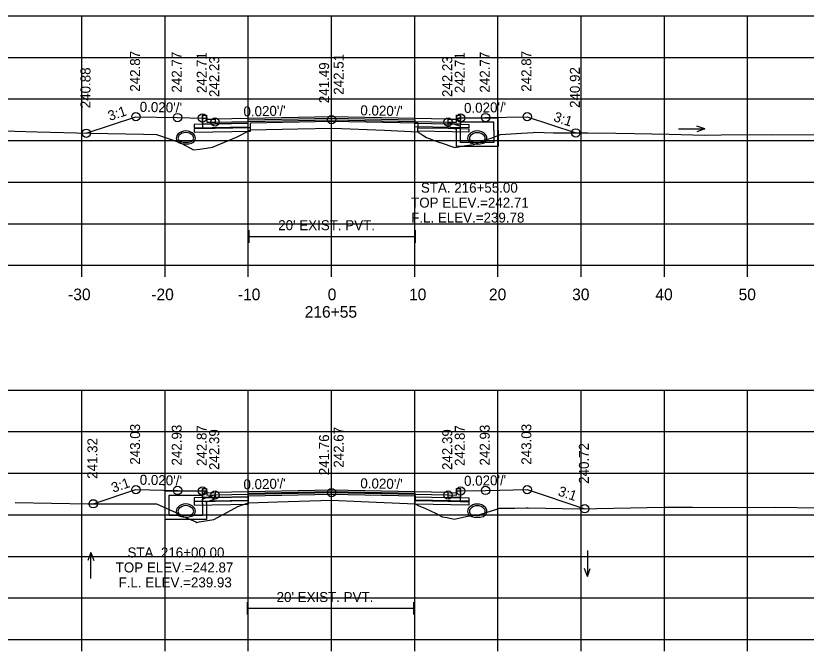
# Model space of a CAD drawing. Extents: x 1369627 to 1374022, y 380035 to 398173.
# Drawn here: x 1371500.9 to 1371595.9, y 383688.1 to 383764.5 of the extents above; entities that cross this region are included whole.
import ezdxf

# ---------------------------------------------------------------- set-up
doc = ezdxf.new("R2010")
doc.units = 0
for name, color, linetype in [('Default', 7, 'Continuous'), ('R_Alt Surface', 7, 'Continuous'), ('R_Axis', 7, 'Continuous'), ('R_Axis Annot', 7, 'Continuous'), ('R_Drive', 7, 'Continuous'), ('R_Exist Surface', 7, 'Continuous'), ('R_Fin Surface', 7, 'Continuous'), ('R_Grid', 7, 'Continuous'), ('R_No Plot', 7, 'Continuous'), ('R_Water', 7, 'Continuous'), ('R_Water Annot', 7, 'Continuous'), ('R_Xsect Elev', 7, 'Continuous'), ('R_Xsect Slope', 7, 'Continuous')]:
    doc.layers.add(name, color=color, linetype=linetype)

msp = doc.modelspace()

# ---------------------------------------------------------------- linework, layer by layer
at = {"layer": 'Default'}
for p, q in [((1371528.933, 383737.221), (1371528.933, 383738.721)), ((1371548.933, 383737.221), (1371548.933, 383738.721)), ((1371528.933, 383737.971), (1371548.933, 383737.971)), ((1371528.737, 383692.51), (1371528.737, 383694.01)), ((1371548.737, 383692.51), (1371548.737, 383694.01)), ((1371528.737, 383693.26), (1371548.737, 383693.26))]:
    msp.add_line(p, q, dxfattribs=at)
for points in [[(1371523.336, 383752.565), (1371523.836, 383752.565), (1371523.846, 383752.065), (1371524.846, 383752.085), (1371524.846, 383751.499), (1371523.346, 383751.469)], [(1371553.846, 383752.065), (1371553.856, 383752.565), (1371554.356, 383752.565), (1371554.346, 383751.469), (1371552.846, 383751.499), (1371552.846, 383752.085)], [(1371523.336, 383707.666), (1371523.836, 383707.666), (1371523.846, 383707.166), (1371524.846, 383707.186), (1371524.846, 383706.599), (1371523.346, 383706.569)], [(1371553.846, 383707.166), (1371553.856, 383707.666), (1371554.356, 383707.666), (1371554.346, 383706.569), (1371552.846, 383706.599), (1371552.846, 383707.186)]]:
    msp.add_lwpolyline(points, close=True, dxfattribs=at)
at = {"layer": 'R_Alt Surface'}
for points in [[(1371523.336, 383752.565), (1371523.346, 383751.469), (1371524.846, 383751.499), (1371528.846, 383751.579), (1371528.846, 383751.995), (1371538.846, 383752.195), (1371548.846, 383751.995), (1371548.846, 383751.579), (1371552.846, 383751.499), (1371554.346, 383751.469), (1371554.356, 383752.565)], [(1371523.336, 383752.213), (1371523.346, 383750.95), (1371524.846, 383750.98), (1371529.121, 383751.065), (1371529.121, 383751.648), (1371538.846, 383751.843), (1371549.202, 383751.636), (1371549.202, 383751.053), (1371552.846, 383750.98), (1371554.346, 383750.95), (1371554.356, 383752.213)], [(1371523.336, 383707.666), (1371523.346, 383706.569), (1371524.846, 383706.599), (1371528.846, 383706.679), (1371528.846, 383707.096), (1371538.846, 383707.296), (1371548.846, 383707.096), (1371548.846, 383706.679), (1371552.846, 383706.599), (1371554.346, 383706.569), (1371554.356, 383707.666)], [(1371523.336, 383707.372), (1371523.346, 383706.109), (1371524.846, 383706.139), (1371528.868, 383706.22), (1371528.868, 383706.803), (1371538.846, 383707.002), (1371548.908, 383706.801), (1371548.908, 383706.218), (1371552.846, 383706.139), (1371554.346, 383706.109), (1371554.356, 383707.372)]]:
    msp.add_lwpolyline(points, dxfattribs=at)
for points in [[(1371538.846, 383752.365), (1371526.846, 383752.125), (1371524.846, 383752.085), (1371524.846, 383751.499), (1371528.846, 383751.579), (1371528.846, 383751.995), (1371538.846, 383752.195), (1371548.846, 383751.995), (1371548.846, 383751.579), (1371552.846, 383751.499), (1371552.846, 383752.085), (1371550.846, 383752.125)], [(1371528.846, 383751.579), (1371524.846, 383751.499), (1371523.346, 383751.469), (1371522.346, 383751.449), (1371522.346, 383751.032), (1371528.846, 383751.162)], [(1371529.121, 383751.065), (1371524.846, 383750.98), (1371523.346, 383750.95), (1371522.346, 383750.93), (1371522.346, 383750.513), (1371529.121, 383750.648)], [(1371548.846, 383751.579), (1371552.846, 383751.499), (1371554.346, 383751.469), (1371555.346, 383751.449), (1371555.346, 383751.032), (1371548.846, 383751.162)], [(1371549.202, 383751.053), (1371552.846, 383750.98), (1371554.346, 383750.95), (1371555.346, 383750.93), (1371555.346, 383750.513), (1371549.202, 383750.636)], [(1371538.846, 383707.466), (1371526.846, 383707.226), (1371524.846, 383707.186), (1371524.846, 383706.599), (1371528.846, 383706.679), (1371528.846, 383707.096), (1371538.846, 383707.296), (1371548.846, 383707.096), (1371548.846, 383706.679), (1371552.846, 383706.599), (1371552.846, 383707.186), (1371550.846, 383707.226)], [(1371528.846, 383706.679), (1371524.846, 383706.599), (1371523.346, 383706.569), (1371522.346, 383706.549), (1371522.346, 383706.132), (1371528.846, 383706.262)], [(1371528.868, 383706.22), (1371524.846, 383706.139), (1371523.346, 383706.109), (1371522.346, 383706.089), (1371522.346, 383705.672), (1371528.868, 383705.803)], [(1371548.846, 383706.679), (1371552.846, 383706.599), (1371554.346, 383706.569), (1371555.346, 383706.549), (1371555.346, 383706.132), (1371548.846, 383706.262)], [(1371548.908, 383706.218), (1371552.846, 383706.139), (1371554.346, 383706.109), (1371555.346, 383706.089), (1371555.346, 383705.672), (1371548.908, 383705.801)]]:
    msp.add_lwpolyline(points, close=True, dxfattribs=at)
at = {"layer": 'R_Axis'}
for p, q in [((1371388.846, 383734.505), (1371688.846, 383734.505)), ((1371508.846, 383733.105), (1371508.846, 383734.505)), ((1371518.846, 383733.105), (1371518.846, 383734.505)), ((1371528.846, 383733.105), (1371528.846, 383734.505)), ((1371538.846, 383733.105), (1371538.846, 383734.505)), ((1371548.846, 383733.105), (1371548.846, 383734.505)), ((1371558.846, 383733.105), (1371558.846, 383734.505)), ((1371568.846, 383733.105), (1371568.846, 383734.505)), ((1371578.846, 383733.105), (1371578.846, 383734.505)), ((1371588.846, 383733.105), (1371588.846, 383734.505)), ((1371388.846, 383689.505), (1371688.846, 383689.505)), ((1371508.846, 383688.105), (1371508.846, 383689.505)), ((1371518.846, 383688.105), (1371518.846, 383689.505)), ((1371528.846, 383688.105), (1371528.846, 383689.505)), ((1371538.846, 383688.105), (1371538.846, 383689.505)), ((1371548.846, 383688.105), (1371548.846, 383689.505)), ((1371558.846, 383688.105), (1371558.846, 383689.505)), ((1371568.846, 383688.105), (1371568.846, 383689.505)), ((1371578.846, 383688.105), (1371578.846, 383689.505)), ((1371588.846, 383688.105), (1371588.846, 383689.505))]:
    msp.add_line(p, q, dxfattribs=at)
at = {"layer": 'R_Drive'}
for centre, radius, start, end in [((1371521.336, 383749.322), 1.354, 43.64848, 136.35152), ((1371556.356, 383749.306), 1.354, 43.64848, 136.35152), ((1371556.356, 383749.306), 1.354, 43.64848, 136.35152), ((1371520.823, 383749.811), 0.646, 136.35152, 253.95293), ((1371520.823, 383749.811), 0.438, 136.35152, 253.95293), ((1371521.336, 383749.322), 1.146, 43.64848, 136.35152), ((1371521.848, 383749.811), 0.438, 286.04707, 43.64848), ((1371521.848, 383749.811), 0.646, 286.04707, 43.64848), ((1371555.843, 383749.795), 0.646, 136.35152, 253.95293), ((1371555.843, 383749.795), 0.646, 136.35152, 253.95293), ((1371555.843, 383749.795), 0.438, 136.35152, 253.95293), ((1371555.843, 383749.795), 0.438, 136.35152, 253.95293), ((1371556.356, 383749.306), 1.146, 43.64848, 136.35152), ((1371556.356, 383749.306), 1.146, 43.64848, 136.35152), ((1371556.868, 383749.795), 0.438, 286.04707, 43.64848), ((1371556.868, 383749.795), 0.438, 286.04707, 43.64848), ((1371556.868, 383749.795), 0.646, 286.04707, 43.64848), ((1371556.868, 383749.795), 0.646, 286.04707, 43.64848), ((1371521.336, 383751.593), 2.5, 253.95293, 286.04707), ((1371521.336, 383751.593), 2.292, 253.95293, 286.04707), ((1371556.356, 383751.577), 2.5, 253.95293, 286.04707), ((1371556.356, 383751.576), 2.5, 253.95293, 286.04707), ((1371556.356, 383751.577), 2.292, 253.95293, 286.04707), ((1371556.356, 383751.576), 2.292, 253.95293, 286.04707), ((1371520.823, 383704.949), 0.646, 136.35152, 253.95293), ((1371521.336, 383704.46), 1.354, 43.64848, 136.35152), ((1371520.823, 383704.949), 0.438, 136.35152, 253.95293), ((1371521.336, 383704.46), 1.146, 43.64848, 136.35152), ((1371521.848, 383704.949), 0.438, 286.04707, 43.64848), ((1371521.848, 383704.949), 0.646, 286.04707, 43.64848), ((1371555.843, 383704.932), 0.646, 136.35152, 253.95293), ((1371556.356, 383704.443), 1.354, 43.64848, 136.35152), ((1371555.843, 383704.932), 0.438, 136.35152, 253.95293), ((1371556.356, 383704.443), 1.146, 43.64848, 136.35152), ((1371556.868, 383704.932), 0.438, 286.04707, 43.64848), ((1371556.868, 383704.932), 0.646, 286.04707, 43.64848), ((1371521.336, 383706.731), 2.5, 253.95293, 286.04707), ((1371521.336, 383706.731), 2.292, 253.95293, 286.04707), ((1371556.356, 383706.714), 2.5, 253.95293, 286.04707), ((1371556.356, 383706.714), 2.292, 253.95293, 286.04707)]:
    msp.add_arc(centre, radius, start, end, dxfattribs=at)
at = {"layer": 'R_Exist Surface'}
for points in [[(1371498.057, 383750.723), (1371503.467, 383750.553), (1371509.828, 383750.374), (1371516.266, 383750.253), (1371517.824, 383750.231), (1371519.326, 383749.713), (1371520.505, 383749.306), (1371520.644, 383749.253), (1371520.777, 383749.193), (1371522.258, 383748.376), (1371523.018, 383748.478), (1371524.544, 383748.721), (1371527.414, 383749.925), (1371527.677, 383750.043), (1371527.894, 383750.15), (1371529.121, 383750.783), (1371534.781, 383750.898), (1371538.988, 383751), (1371545.22, 383750.737), (1371549.202, 383750.557), (1371549.829, 383750.142), (1371550.266, 383749.855), (1371551.74, 383749.315), (1371551.852, 383749.273), (1371551.9, 383749.26), (1371553.68, 383748.683), (1371554.984, 383748.904), (1371555.949, 383749.013), (1371556.784, 383749.345), (1371557.187, 383749.559), (1371558.014, 383749.797), (1371559.164, 383750.215), (1371561.72, 383750.378), (1371563.081, 383750.461), (1371563.265, 383750.499), (1371565.53, 383750.452), (1371569.645, 383750.415), (1371572.991, 383750.387), (1371575.237, 383750.343), (1371579.418, 383750.264), (1371583.715, 383750.17), (1371585.674, 383750.173), (1371591.764, 383750.221), (1371600.854, 383750.188)], [(1371500.828, 383705.987), (1371509.559, 383705.82), (1371512.753, 383705.843), (1371517.807, 383705.816), (1371520.481, 383704.605), (1371521.075, 383704.316), (1371522.551, 383703.64), (1371522.641, 383703.595), (1371522.941, 383703.642), (1371524.681, 383703.935), (1371526.327, 383704.836), (1371527.565, 383705.522), (1371528.25, 383705.741), (1371528.868, 383705.931), (1371532.364, 383706.05), (1371538.846, 383706.262), (1371542.414, 383706.115), (1371548.908, 383705.813), (1371549.343, 383705.571), (1371550.057, 383705.296), (1371551.431, 383704.668), (1371552.147, 383704.275), (1371552.737, 383704.185), (1371553.58, 383703.963), (1371555.035, 383704.285), (1371555.467, 383704.363), (1371556.184, 383704.459), (1371556.678, 383704.55), (1371558.825, 383705.212), (1371559.029, 383705.289), (1371560.853, 383705.316), (1371562.241, 383705.342), (1371562.327, 383705.347), (1371562.493, 383705.348), (1371568.681, 383705.217), (1371578.826, 383705.412), (1371582.238, 383705.417), (1371585.807, 383705.402), (1371592.198, 383705.421), (1371602.55, 383705.28)]]:
    msp.add_lwpolyline(points, dxfattribs=at)
at = {"layer": 'R_Fin Surface'}
for points in [[(1371509.378, 383750.387), (1371515.336, 383752.373), (1371520.336, 383752.273), (1371523.336, 383752.213), (1371523.836, 383752.213), (1371523.846, 383751.713), (1371524.846, 383751.733), (1371526.846, 383751.773), (1371538.846, 383752.013), (1371550.846, 383751.773), (1371552.846, 383751.733), (1371553.846, 383751.713), (1371553.856, 383752.213), (1371554.356, 383752.213), (1371557.356, 383752.273), (1371562.356, 383752.373), (1371568.19, 383750.428)], [(1371510.211, 383705.825), (1371515.336, 383707.532), (1371520.336, 383707.432), (1371523.336, 383707.372), (1371523.836, 383707.372), (1371523.846, 383706.872), (1371524.846, 383706.892), (1371526.846, 383706.932), (1371538.846, 383707.172), (1371550.846, 383706.932), (1371552.846, 383706.892), (1371553.846, 383706.872), (1371553.856, 383707.372), (1371554.356, 383707.372), (1371557.356, 383707.432), (1371562.356, 383707.532), (1371569.269, 383705.228)]]:
    msp.add_lwpolyline(points, dxfattribs=at)
at = {"layer": 'R_Grid'}
for p, q in [((1371388.846, 383764.505), (1371688.846, 383764.505)), ((1371508.846, 383734.505), (1371508.846, 383764.505)), ((1371518.846, 383734.505), (1371518.846, 383764.505)), ((1371528.846, 383734.505), (1371528.846, 383764.505)), ((1371538.846, 383734.505), (1371538.846, 383764.505)), ((1371548.846, 383734.505), (1371548.846, 383764.505)), ((1371558.846, 383734.505), (1371558.846, 383764.505)), ((1371568.846, 383734.505), (1371568.846, 383764.505)), ((1371578.846, 383734.505), (1371578.846, 383764.505)), ((1371588.846, 383734.505), (1371588.846, 383764.505)), ((1371388.846, 383759.505), (1371688.846, 383759.505)), ((1371388.846, 383754.505), (1371688.846, 383754.505)), ((1371388.846, 383749.505), (1371688.846, 383749.505)), ((1371388.846, 383744.505), (1371688.846, 383744.505)), ((1371388.846, 383739.505), (1371688.846, 383739.505)), ((1371388.846, 383734.505), (1371688.846, 383734.505)), ((1371388.846, 383719.505), (1371688.846, 383719.505)), ((1371508.846, 383689.505), (1371508.846, 383719.505)), ((1371518.846, 383689.505), (1371518.846, 383719.505)), ((1371528.846, 383689.505), (1371528.846, 383719.505)), ((1371538.846, 383689.505), (1371538.846, 383719.505)), ((1371548.846, 383689.505), (1371548.846, 383719.505)), ((1371558.846, 383689.505), (1371558.846, 383719.505)), ((1371568.846, 383689.505), (1371568.846, 383719.505)), ((1371578.846, 383689.505), (1371578.846, 383719.505)), ((1371588.846, 383689.505), (1371588.846, 383719.505)), ((1371388.846, 383714.505), (1371688.846, 383714.505)), ((1371388.846, 383709.505), (1371688.846, 383709.505)), ((1371388.846, 383704.505), (1371688.846, 383704.505)), ((1371388.846, 383699.505), (1371688.846, 383699.505)), ((1371388.846, 383694.505), (1371688.846, 383694.505)), ((1371388.846, 383689.505), (1371688.846, 383689.505))]:
    msp.add_line(p, q, dxfattribs=at)
at = {"layer": 'R_No Plot'}
for centre in [(1371515.336, 383752.373), (1371520.336, 383752.273), (1371523.336, 383752.213), (1371554.356, 383752.213), (1371557.356, 383752.273), (1371562.356, 383752.373), (1371524.846, 383751.733), (1371538.846, 383752.013), (1371552.846, 383751.733), (1371509.378, 383750.387), (1371568.19, 383750.428), (1371515.336, 383707.532), (1371520.336, 383707.432), (1371557.356, 383707.432), (1371562.356, 383707.532), (1371523.336, 383707.372), (1371524.846, 383706.892), (1371538.846, 383707.172), (1371552.846, 383706.892), (1371554.356, 383707.372), (1371510.211, 383705.825), (1371569.269, 383705.228)]:
    msp.add_circle(centre, 0.5, dxfattribs=at)
at = {"layer": 'R_Water'}
for p, q in [((1371552.856, 383751.735), (1371554.356, 383751.215)), ((1371554.023, 383752.05), (1371554.106, 383752.215)), ((1371554.023, 383752.05), (1371554.356, 383751.715)), ((1371558.856, 383752.215), (1371554.106, 383752.215)), ((1371558.356, 383751.715), (1371554.356, 383751.715)), ((1371558.356, 383750.715), (1371558.356, 383751.715)), ((1371558.856, 383750.715), (1371558.856, 383752.215)), ((1371552.856, 383751.206), (1371553.856, 383750.859)), ((1371553.856, 383750.715), (1371553.856, 383750.859)), ((1371554.356, 383750.715), (1371554.356, 383751.215)), ((1371518.836, 383707.375), (1371523.586, 383707.375)), ((1371518.836, 383705.875), (1371518.836, 383707.375)), ((1371523.668, 383707.21), (1371523.336, 383706.875)), ((1371523.668, 383707.21), (1371523.586, 383707.375)), ((1371519.336, 383705.875), (1371519.336, 383706.875)), ((1371519.336, 383706.875), (1371523.336, 383706.875)), ((1371524.836, 383706.895), (1371523.336, 383706.375)), ((1371523.336, 383705.875), (1371523.336, 383706.375)), ((1371524.836, 383706.366), (1371523.836, 383706.019)), ((1371523.836, 383705.875), (1371523.836, 383706.019))]:
    msp.add_line(p, q, dxfattribs=at)
for points in [[(1371552.856, 383751.206), (1371552.856, 383751.735)], [(1371558.856, 383750.715), (1371558.856, 383748.785), (1371556.356, 383748.785), (1371553.856, 383748.785), (1371553.856, 383750.715)], [(1371558.356, 383750.715), (1371558.356, 383749.285), (1371556.356, 383749.285), (1371554.356, 383749.285), (1371554.356, 383750.715)], [(1371524.836, 383706.366), (1371524.836, 383706.895)], [(1371523.836, 383705.875), (1371523.836, 383703.939), (1371521.336, 383703.939), (1371518.836, 383703.939), (1371518.836, 383705.875)], [(1371523.336, 383705.875), (1371523.336, 383704.439), (1371521.336, 383704.439), (1371519.336, 383704.439), (1371519.336, 383705.875)]]:
    msp.add_lwpolyline(points, dxfattribs=at)
at = {"layer": 'R_Water Annot'}
for p, q in [((1371580.557, 383750.898), (1371583.699, 383750.898)), ((1371583.699, 383750.898), (1371582.738, 383751.248)), ((1371583.699, 383750.898), (1371582.738, 383750.548)), ((1371509.927, 383699.988), (1371509.577, 383699.026)), ((1371509.927, 383696.846), (1371509.927, 383699.988)), ((1371509.927, 383699.988), (1371510.277, 383699.026)), ((1371569.588, 383700.225), (1371569.588, 383697.082)), ((1371569.588, 383697.082), (1371569.238, 383698.044)), ((1371569.588, 383697.082), (1371569.938, 383698.044))]:
    msp.add_line(p, q, dxfattribs=at)
for centre, radius, start, end in [((1371556.356, 383749.306), 1.354, 43.64848, 136.35152), ((1371555.843, 383749.795), 0.646, 136.35152, 253.95293), ((1371555.843, 383749.795), 0.438, 136.35152, 253.95293), ((1371556.356, 383749.306), 1.146, 43.64848, 136.35152), ((1371556.868, 383749.795), 0.438, 286.04707, 43.64848), ((1371556.868, 383749.795), 0.646, 286.04707, 43.64848), ((1371556.356, 383751.576), 2.5, 253.95293, 286.04707), ((1371556.356, 383751.576), 2.292, 253.95293, 286.04707)]:
    msp.add_arc(centre, radius, start, end, dxfattribs=at)
at = {"layer": 'R_Xsect Elev'}
for p, q in [((1371538.846, 383750.996), (1371538.846, 383760.996)), ((1371538.846, 383706.262), (1371538.846, 383716.262))]:
    msp.add_line(p, q, dxfattribs=at)

# ---------------------------------------------------------------- texts
at = {"layer": 'R_Axis Annot'}
for s, height, p in [("20' EXIST. PVT.", 1.2, (1371532.436, 383738.729)), ('-30', 1.4, (1371507.187, 383730.305)), ('-20', 1.4, (1371517.187, 383730.305)), ('-10', 1.4, (1371527.584, 383730.305)), ('0', 1.4, (1371538.388, 383730.305)), ('10', 1.4, (1371548.157, 383730.305)), ('20', 1.4, (1371557.76, 383730.305)), ('30', 1.4, (1371567.76, 383730.305)), ('40', 1.4, (1371577.76, 383730.305)), ('50', 1.4, (1371587.76, 383730.305)), ('216+55', 1.4, (1371535.616, 383728.205)), ("20' EXIST. PVT.", 1.2, (1371532.241, 383694.017))]:
    msp.add_text(s, height=height, dxfattribs=at).set_placement(p)
at = {"layer": 'R_Water Annot'}
for s, p in [('STA. 216+55.00', (1371549.582, 383743.24)), ('TOP ELEV.=242.71', (1371548.405, 383741.44)), ('F.L. ELEV.=239.78', (1371548.415, 383739.64)), ('STA. 216+00.00', (1371514.328, 383699.375)), ('TOP ELEV.=242.87', (1371512.906, 383697.575)), ('F.L. ELEV.=239.93', (1371513.256, 383695.775))]:
    msp.add_text(s, height=1.2, dxfattribs=at).set_placement(p)
at = {"layer": 'R_Xsect Elev'}
for s, p in [('242.87', (1371515.836, 383755.373)), ('242.87', (1371562.856, 383755.373)), ('242.77', (1371520.836, 383755.273)), ('242.71', (1371523.836, 383755.213)), ('242.23', (1371525.346, 383754.733)), ('242.51', (1371540.297, 383755.013)), ('242.23', (1371553.346, 383754.733)), ('242.71', (1371554.856, 383755.213)), ('242.77', (1371557.856, 383755.273)), ('241.49', (1371538.546, 383753.996)), ('240.92', (1371568.69, 383753.428)), ('240.88', (1371509.878, 383753.387)), ('243.03', (1371515.836, 383710.532)), ('242.93', (1371520.836, 383710.432)), ('242.87', (1371523.836, 383710.372)), ('242.39', (1371525.346, 383709.892)), ('242.67', (1371540.297, 383710.172)), ('242.39', (1371553.346, 383709.892)), ('242.87', (1371554.856, 383710.372)), ('242.93', (1371557.856, 383710.432)), ('243.03', (1371562.856, 383710.532)), ('241.32', (1371510.711, 383708.825)), ('241.76', (1371538.546, 383709.262)), ('240.72', (1371569.769, 383708.228))]:
    msp.add_text(s, height=1.2, rotation=90, dxfattribs=at).set_placement(p)
at = {"layer": 'R_Xsect Slope'}
for s, rotation, p in [('3:1', 18.43323, (1371512.199, 383751.854)), ("0.020'/'", 358.85424, (1371515.786, 383752.964)), ("0.020'/'", 1.14576, (1371528.272, 383752.401)), ("0.020'/'", 358.85424, (1371542.296, 383752.544)), ("0.020'/'", 1.14576, (1371554.782, 383752.821)), ('3:1', 341.56677, (1371565.431, 383751.875)), ('3:1', 18.43323, (1371512.615, 383707.153)), ("0.020'/'", 358.85424, (1371515.786, 383708.124)), ("0.020'/'", 1.14576, (1371528.272, 383707.561)), ("0.020'/'", 358.85424, (1371542.296, 383707.704)), ("0.020'/'", 1.14576, (1371554.782, 383707.981)), ('3:1', 341.56677, (1371565.97, 383706.855))]:
    msp.add_text(s, height=1.2, rotation=rotation, dxfattribs=at).set_placement(p)

doc.saveas('drawing.dxf')
